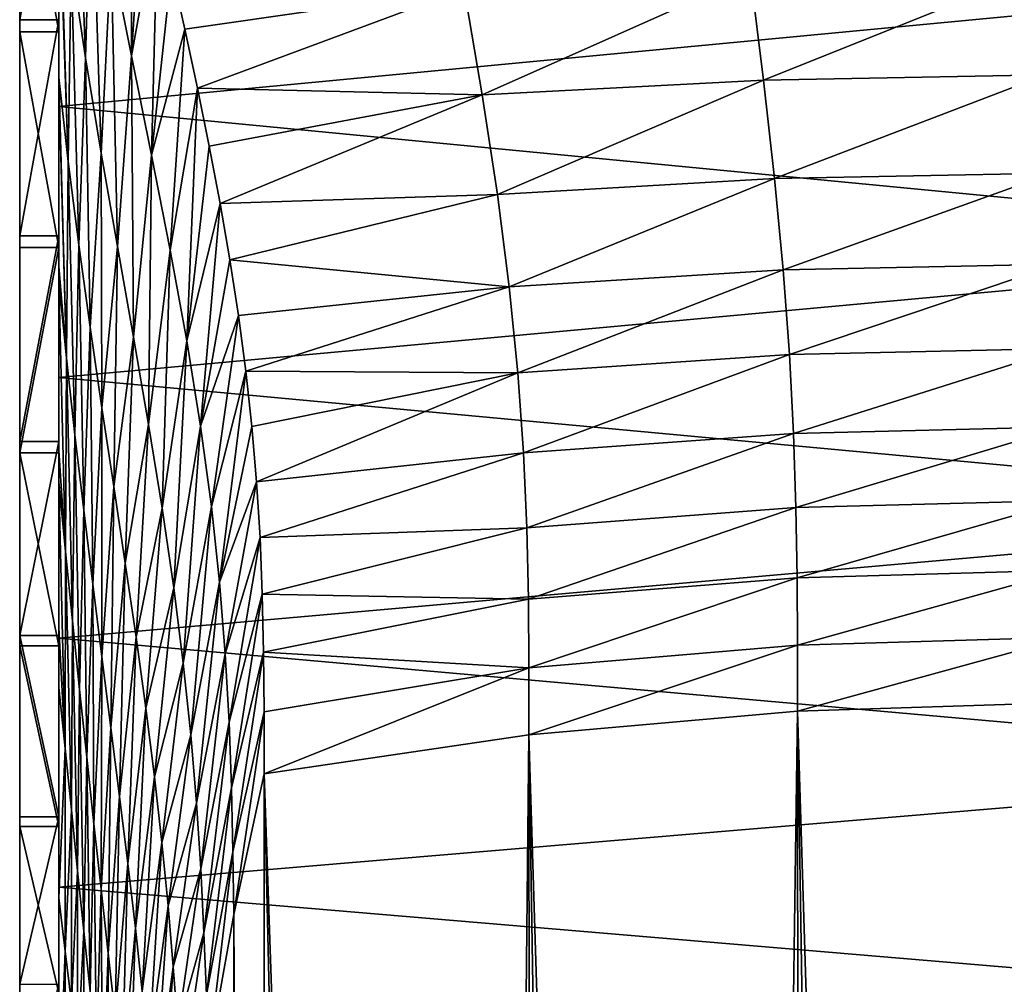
# Model space of a CAD drawing. Header units: metres. Extents: x -22 to 72, y -237 to 23.
# Tile 345 of 363: x 61.5 to 66.52, y -12.88 to -7.96. Entities that reach past the tile are written whole.
import ezdxf

# ---------------------------------------------------------------- set-up
doc = ezdxf.new("R2010")
doc.units = ezdxf.units.M
doc.layers.add('solid_509588_MEDIA_SW0001', color=7, linetype='CONTINUOUS')

msp = doc.modelspace()

# ---------------------------------------------------------------- linework, layer by layer
at = {"layer": 'solid_509588_MEDIA_SW0001'}
for points in [[(61.5, -9.05933, 98.553902), (61.5, 10.107875, 71.180298), (61.5, 9.05933, 70.446098)], [(61.5, -9.05933, 98.553902), (61.5, -7.956425, 99.20639), (61.5, 10.107875, 71.180298)], [(61.5, -10.107875, 97.819702), (61.5, 9.05933, 70.446098), (61.5, 7.956425, 69.79361)], [(61.5, -10.107875, 97.819702), (61.5, -9.05933, 98.553902), (61.5, 9.05933, 70.446098)], [(61.5, -11.098228, 97.006477), (61.5, 7.956425, 69.79361), (61.5, 6.806932, 69.227509)], [(61.5, -11.098228, 97.006477), (61.5, -10.107875, 97.819702), (61.5, 7.956425, 69.79361)], [(61.5, -12.023338, 96.119926), (61.5, 6.806932, 69.227509), (61.5, 5.618857, 68.751595)], [(61.5, -12.023338, 96.119926), (61.5, -11.098228, 97.006477), (61.5, 6.806932, 69.227509)], [(61.5, -12.8769, 95.166267), (61.5, 5.618857, 68.751595), (61.5, 4.396082, 68.3675)], [(61.5, -12.8769, 95.166267), (61.5, -12.023338, 96.119926), (61.5, 5.618857, 68.751595)], [(61.5, -13.656045, 94.148605), (61.5, 4.396082, 68.3675), (61.5, 3.147899, 68.078239)], [(61.5, -13.656045, 94.148605), (61.5, -12.8769, 95.166267), (61.5, 4.396082, 68.3675)], [(61.5, -14.354759, 93.074631), (61.5, 3.147899, 68.078239), (61.5, 1.882958, 67.885605)], [(61.5, -14.354759, 93.074631), (61.5, -13.656045, 94.148605), (61.5, 3.147899, 68.078239)], [(61.5, -14.968413, 91.951859), (61.5, 1.882958, 67.885605), (61.5, 0.604714, 67.790184)], [(61.5, -14.968413, 91.951859), (61.5, -14.354759, 93.074631), (61.5, 1.882958, 67.885605)], [(61.5, -15.495264, 90.78334), (61.5, 0.604714, 67.790184), (61.5, -0.676508, 67.792931)], [(61.5, -15.495264, 90.78334), (61.5, -14.968413, 91.951859), (61.5, 0.604714, 67.790184)], [(61.5, -15.930888, 89.578445), (61.5, -0.676508, 67.792931), (61.5, -1.952112, 67.893608)], [(61.5, -15.930888, 89.578445), (61.5, -15.495264, 90.78334), (61.5, -0.676508, 67.792931)], [(61.5, -16.272566, 88.345337), (61.5, -1.952112, 67.893608), (61.5, -3.218573, 68.091957)], [(61.5, -16.272566, 88.345337), (61.5, -15.930888, 89.578445), (61.5, -1.952112, 67.893608)], [(61.5, -16.519335, 87.08741), (61.5, -3.218573, 68.091957), (61.5, -4.465267, 68.386482)], [(61.5, -16.519335, 87.08741), (61.5, -16.272566, 88.345337), (61.5, -3.218573, 68.091957)], [(61.700001, -9.118444, 70.484413), (61.700001, -4.016436, 63.887661), (61.700001, -5.508758, 64.235413)], [(61.700001, -8.018772, 69.827461), (61.700001, -6.873076, 69.257164), (61.700001, -4.016436, 63.887661)], [(61.700001, -9.118444, 70.484413), (61.700001, -8.018772, 69.827461), (61.700001, -4.016436, 63.887661)], [(61.5, -16.668966, 85.81517), (61.5, -4.465267, 68.386482), (61.5, -5.684741, 68.775291)], [(61.5, -16.668966, 85.81517), (61.5, -16.519335, 87.08741), (61.5, -4.465267, 68.386482)], [(61.700001, -11.151012, 72.040512), (61.700001, -5.508758, 64.235413), (61.700001, -6.972731, 64.691422)], [(61.700001, -10.165583, 71.224319), (61.700001, -9.118444, 70.484413), (61.700001, -5.508758, 64.235413)], [(61.700001, -11.151012, 72.040512), (61.700001, -10.165583, 71.224319), (61.700001, -5.508758, 64.235413)], [(61.700001, -5.617761, 100.248764), (61.700001, -8.251782, 104.027153), (61.700001, -7.288663, 104.539154)], [(61.700001, -5.617761, 100.248764), (61.700001, -8.29001, 104.005112), (61.700001, -8.251782, 104.027153)], [(61.700001, -5.617761, 100.248764), (61.700001, -6.808027, 99.772003), (61.700001, -8.29001, 104.005112)], [(61.5, -16.720692, 84.536255), (61.5, -5.684741, 68.775291), (61.5, -6.872729, 69.257027)], [(61.5, -16.720692, 84.536255), (61.5, -16.668966, 85.81517), (61.5, -5.684741, 68.775291)], [(61.763107, -7.657203, 104.846123), (61.835934, -8.150783, 105.125229), (61.776512, -6.549617, 105.331749)], [(61.835934, -8.150783, 105.125229), (61.866474, -7.08817, 105.583549), (61.776512, -6.549617, 105.331749)], [(61.700001, -6.808027, 99.772003), (61.5, -7.956425, 99.20639), (61.700001, -7.956551, 99.206375)], [(61.700001, -6.808027, 99.772003), (61.700001, -9.214167, 103.425575), (61.700001, -8.29001, 104.005112)], [(61.700001, -6.808027, 99.772003), (61.700001, -9.288186, 103.375504), (61.700001, -9.214167, 103.425575)], [(61.700001, -6.808027, 99.772003), (61.700001, -10.154831, 102.753769), (61.700001, -9.288186, 103.375504)], [(61.700001, -6.808027, 99.772003), (61.700001, -7.956551, 99.206375), (61.700001, -10.154831, 102.753769)], [(61.965878, -7.620074, 105.875381), (62.069656, -8.141262, 106.201927), (62.068378, -6.786594, 106.41008)], [(62.069656, -8.141262, 106.201927), (62.136196, -7.090692, 106.581993), (62.068378, -6.786594, 106.41008)], [(61.5, -16.67432, 83.25515), (61.5, -6.872729, 69.257027), (61.5, -8.01916, 69.827675)], [(61.700001, -8.018772, 69.827461), (61.5, -8.01916, 69.827675), (61.5, -6.872729, 69.257027)], [(61.5, -16.67432, 83.25515), (61.5, -16.720692, 84.536255), (61.5, -6.872729, 69.257027)], [(61.700001, -8.018772, 69.827461), (61.5, -6.872729, 69.257027), (61.700001, -6.873076, 69.257164)], [(61.700001, -20.999125, 84.690926), (61.700001, -6.972731, 64.691422), (61.700001, -8.400147, 65.25325)], [(69.046227, -7.700491, 64.962791), (61.700001, -8.400147, 65.25325), (61.700001, -6.972731, 64.691422)], [(61.700001, -13.696838, 74.90937), (61.700001, -6.972731, 64.691422), (61.700001, -20.999125, 84.690926)], [(61.700001, -12.071994, 72.930626), (61.700001, -11.151012, 72.040512), (61.700001, -6.972731, 64.691422)], [(61.700001, -12.923041, 73.889709), (61.700001, -12.071994, 72.930626), (61.700001, -6.972731, 64.691422)], [(61.700001, -13.696838, 74.90937), (61.700001, -12.923041, 73.889709), (61.700001, -6.972731, 64.691422)], [(61.835934, -8.150783, 105.125229), (61.915508, -8.637257, 105.43502), (61.866474, -7.08817, 105.583549)], [(61.915508, -8.637257, 105.43502), (61.965878, -7.620074, 105.875381), (61.866474, -7.08817, 105.583549)], [(62.069656, -8.141262, 106.201927), (62.205158, -7.396047, 106.768013), (62.136196, -7.090692, 106.581993)], [(61.747856, -8.680037, 104.29332), (61.763107, -7.657203, 104.846123), (61.700001, -7.167102, 104.598648)], [(61.747856, -8.680037, 104.29332), (61.700001, -7.167102, 104.598648), (61.700001, -7.288663, 104.539154)], [(61.700001, -8.251782, 104.027153), (61.747856, -8.680037, 104.29332), (61.700001, -7.288663, 104.539154)], [(62.069656, -8.141262, 106.201927), (62.172119, -8.647058, 106.557465), (62.205158, -7.396047, 106.768013)], [(62.172119, -8.647058, 106.557465), (62.274021, -7.701428, 106.967743), (62.205158, -7.396047, 106.768013)], [(61.915508, -8.637257, 105.43502), (61.998257, -9.11357, 105.772141), (61.965878, -7.620074, 105.875381)], [(61.998257, -9.11357, 105.772141), (62.069656, -8.141262, 106.201927), (61.965878, -7.620074, 105.875381)], [(61.747856, -8.680037, 104.29332), (61.801304, -9.105409, 104.579651), (61.763107, -7.657203, 104.846123)], [(61.801304, -9.105409, 104.579651), (61.835934, -8.150783, 105.125229), (61.763107, -7.657203, 104.846123)], [(69.046227, -7.700491, 64.962791), (69.046227, -9.106072, 65.577011), (61.700001, -8.400147, 65.25325)], [(62.172119, -8.647058, 106.557465), (62.341404, -8.005215, 107.180634), (62.274021, -7.701428, 106.967743)], [(62.274021, -7.701428, 106.967743), (62.341404, -8.005215, 107.180634), (63.766605, -7.798353, 107.193932)], [(65.225922, -7.728819, 107.243309), (63.766605, -7.798353, 107.193932), (63.858562, -8.340062, 107.617149)], [(65.225922, -7.728819, 107.243309), (63.858562, -8.340062, 107.617149), (65.292854, -8.264988, 107.670639)], [(65.225922, -7.728819, 107.243309), (65.292854, -8.264988, 107.670639), (66.689232, -7.704216, 107.261208)], [(65.292854, -8.264988, 107.670639), (66.731483, -8.238587, 107.690025), (66.689232, -7.704216, 107.261208)], [(62.341404, -8.005215, 107.180634), (62.405861, -8.305487, 107.405899), (63.766605, -7.798353, 107.193932)], [(62.405861, -8.305487, 107.405899), (63.858562, -8.340062, 107.617149), (63.766605, -7.798353, 107.193932)], [(61.700001, -7.956551, 99.206375), (61.5, -7.956425, 99.20639), (61.5, -9.05933, 98.553902)], [(61.700001, -7.956551, 99.206375), (61.5, -9.05933, 98.553902), (61.700001, -9.058364, 98.554489)], [(61.700001, -7.956551, 99.206375), (61.700001, -10.313787, 102.63665), (61.700001, -10.154831, 102.753769)], [(61.700001, -7.956551, 99.206375), (61.700001, -11.056928, 102.080368), (61.700001, -10.313787, 102.63665)], [(61.700001, -7.956551, 99.206375), (61.700001, -9.058364, 98.554489), (61.700001, -11.056928, 102.080368)], [(61.700001, -9.118444, 70.484413), (61.5, -8.01916, 69.827675), (61.700001, -8.018772, 69.827461)], [(61.5, -16.53019, 81.982681), (61.5, -8.01916, 69.827675), (61.5, -9.118303, 70.484306)], [(61.700001, -9.118444, 70.484413), (61.5, -9.118303, 70.484306), (61.5, -8.01916, 69.827675)], [(61.5, -16.53019, 81.982681), (61.5, -16.67432, 83.25515), (61.5, -8.01916, 69.827675)], [(62.172119, -8.647058, 106.557465), (62.267757, -9.132688, 106.937111), (62.341404, -8.005215, 107.180634)], [(62.267757, -9.132688, 106.937111), (62.405861, -8.305487, 107.405899), (62.341404, -8.005215, 107.180634)], [(61.801304, -9.105409, 104.579651), (61.858971, -9.524747, 104.885597), (61.835934, -8.150783, 105.125229)], [(61.858971, -9.524747, 104.885597), (61.915508, -8.637257, 105.43502), (61.835934, -8.150783, 105.125229)], [(61.998257, -9.11357, 105.772141), (62.08017, -9.57635, 106.132683), (62.069656, -8.141262, 106.201927)], [(62.08017, -9.57635, 106.132683), (62.172119, -8.647058, 106.557465), (62.069656, -8.141262, 106.201927)], [(61.73917, -9.683436, 103.68074), (61.747856, -8.680037, 104.29332), (61.700001, -8.251782, 104.027153)], [(61.73917, -9.683436, 103.68074), (61.700001, -8.251782, 104.027153), (61.700001, -8.29001, 104.005112)], [(65.292854, -8.264988, 107.670639), (63.858562, -8.340062, 107.617149), (63.935741, -8.847492, 108.065186)], [(65.292854, -8.264988, 107.670639), (63.935741, -8.847492, 108.065186), (65.348984, -8.766836, 108.122765)], [(65.292854, -8.264988, 107.670639), (65.348984, -8.766836, 108.122765), (66.731483, -8.238587, 107.690025)], [(65.348984, -8.766836, 108.122765), (66.766891, -8.7386, 108.143631), (66.731483, -8.238587, 107.690025)], [(61.700001, -9.214167, 103.425575), (61.73917, -9.683436, 103.68074), (61.700001, -8.29001, 104.005112)], [(62.267757, -9.132688, 106.937111), (62.352081, -9.594275, 107.336784), (62.405861, -8.305487, 107.405899)], [(62.352081, -9.594275, 107.336784), (62.466358, -8.602012, 107.643982), (62.405861, -8.305487, 107.405899)], [(62.405861, -8.305487, 107.405899), (62.466358, -8.602012, 107.643982), (63.858562, -8.340062, 107.617149)], [(62.466358, -8.602012, 107.643982), (62.521801, -8.893683, 107.894562), (63.858562, -8.340062, 107.617149)], [(62.521801, -8.893683, 107.894562), (63.935741, -8.847492, 108.065186), (63.858562, -8.340062, 107.617149)], [(61.700001, -20.957148, 83.15892), (61.700001, -8.400147, 65.25325), (61.700001, -9.781198, 65.916985)], [(69.046227, -9.106072, 65.577011), (61.700001, -9.781198, 65.916985), (61.700001, -8.400147, 65.25325)], [(61.700001, -20.999125, 84.690926), (61.700001, -8.400147, 65.25325), (61.700001, -20.957148, 83.15892)], [(62.352081, -9.594275, 107.336784), (62.521801, -8.893683, 107.894562), (62.466358, -8.602012, 107.643982)], [(61.73917, -9.683436, 103.68074), (61.781475, -10.073839, 103.999146), (61.747856, -8.680037, 104.29332)], [(61.781475, -10.073839, 103.999146), (61.801304, -9.105409, 104.579651), (61.747856, -8.680037, 104.29332)], [(61.858971, -9.524747, 104.885597), (61.919064, -9.936264, 105.209877), (61.915508, -8.637257, 105.43502)], [(61.919064, -9.936264, 105.209877), (61.998257, -9.11357, 105.772141), (61.915508, -8.637257, 105.43502)], [(62.08017, -9.57635, 106.132683), (62.157352, -10.022249, 106.513), (62.172119, -8.647058, 106.557465)], [(62.157352, -10.022249, 106.513), (62.267757, -9.132688, 106.937111), (62.172119, -8.647058, 106.557465)], [(65.348984, -8.766836, 108.122765), (63.935741, -8.847492, 108.065186), (63.996094, -9.319249, 108.532936)], [(65.348984, -8.766836, 108.122765), (63.996094, -9.319249, 108.532936), (65.392838, -9.232959, 108.594589)], [(65.348984, -8.766836, 108.122765), (65.392838, -9.232959, 108.594589), (66.766891, -8.7386, 108.143631)], [(65.392838, -9.232959, 108.594589), (66.794594, -9.202833, 108.616898), (66.766891, -8.7386, 108.143631)], [(62.521801, -8.893683, 107.894562), (62.571587, -9.181057, 108.158562), (63.935741, -8.847492, 108.065186)], [(62.571587, -9.181057, 108.158562), (63.996094, -9.319249, 108.532936), (63.935741, -8.847492, 108.065186)], [(62.352081, -9.594275, 107.336784), (62.422359, -10.029878, 107.752892), (62.521801, -8.893683, 107.894562)], [(62.422359, -10.029878, 107.752892), (62.571587, -9.181057, 108.158562), (62.521801, -8.893683, 107.894562)], [(61.700001, -9.058364, 98.554489), (61.5, -9.05933, 98.553902), (61.5, -10.107875, 97.819702)], [(61.700001, -9.058364, 98.554489), (61.5, -10.107875, 97.819702), (61.700001, -10.108757, 97.818993)], [(61.700001, -9.058364, 98.554489), (61.700001, -11.363132, 101.856339), (61.700001, -11.056928, 102.080368)], [(61.700001, -9.058364, 98.554489), (61.700001, -11.890314, 101.479225), (61.700001, -11.363132, 101.856339)], [(61.700001, -9.058364, 98.554489), (61.700001, -10.108757, 97.818993), (61.700001, -11.890314, 101.479225)], [(61.5, -16.289091, 80.72525), (61.5, -9.118303, 70.484306), (61.5, -10.165299, 71.224106)], [(61.700001, -9.118444, 70.484413), (61.5, -10.165299, 71.224106), (61.5, -9.118303, 70.484306)], [(61.5, -16.289091, 80.72525), (61.5, -16.53019, 81.982681), (61.5, -9.118303, 70.484306)], [(61.700001, -10.165583, 71.224319), (61.5, -10.165299, 71.224106), (61.700001, -9.118444, 70.484413)], [(69.046227, -9.106072, 65.577011), (69.046227, -10.46307, 66.292198), (61.700001, -9.781198, 65.916985)], [(61.781475, -10.073839, 103.999146), (61.826252, -10.458698, 104.330124), (61.801304, -9.105409, 104.579651)], [(61.826252, -10.458698, 104.330124), (61.858971, -9.524747, 104.885597), (61.801304, -9.105409, 104.579651)], [(61.919064, -9.936264, 105.209877), (61.979515, -10.33809, 105.55069), (61.998257, -9.11357, 105.772141)], [(61.979515, -10.33809, 105.55069), (62.08017, -9.57635, 106.132683), (61.998257, -9.11357, 105.772141)], [(62.157352, -10.022249, 106.513), (62.226574, -10.448588, 106.909836), (62.267757, -9.132688, 106.937111)], [(62.226574, -10.448588, 106.909836), (62.352081, -9.594275, 107.336784), (62.267757, -9.132688, 106.937111)], [(62.422359, -10.029878, 107.752892), (62.615463, -9.466316, 108.438499), (62.571587, -9.181057, 108.158562)], [(62.571587, -9.181057, 108.158562), (62.615463, -9.466316, 108.438499), (63.996094, -9.319249, 108.532936)], [(61.700001, -9.214167, 103.425575), (61.700001, -9.288186, 103.375504), (61.73917, -9.683436, 103.68074)], [(65.392838, -9.232959, 108.594589), (63.996094, -9.319249, 108.532936), (64.039909, -9.757215, 109.015808)], [(65.392838, -9.232959, 108.594589), (64.039909, -9.757215, 109.015808), (65.42466, -9.665232, 109.081505)], [(65.392838, -9.232959, 108.594589), (65.42466, -9.665232, 109.081505), (66.794594, -9.202833, 108.616898)], [(65.42466, -9.665232, 109.081505), (66.814758, -9.633158, 109.105225), (66.794594, -9.202833, 108.616898)], [(61.73402, -10.669129, 102.991646), (61.73917, -9.683436, 103.68074), (61.700001, -9.288186, 103.375504)], [(61.73402, -10.669129, 102.991646), (61.700001, -9.288186, 103.375504), (61.700001, -10.154831, 102.753769)], [(62.615463, -9.466316, 108.438499), (62.652824, -9.748698, 108.734032), (63.996094, -9.319249, 108.532936)], [(62.652824, -9.748698, 108.734032), (64.039909, -9.757215, 109.015808), (63.996094, -9.319249, 108.532936)], [(62.422359, -10.029878, 107.752892), (62.477844, -10.439788, 108.182144), (62.615463, -9.466316, 108.438499)], [(62.477844, -10.439788, 108.182144), (62.652824, -9.748698, 108.734032), (62.615463, -9.466316, 108.438499)], [(61.826252, -10.458698, 104.330124), (61.872566, -10.836788, 104.67337), (61.858971, -9.524747, 104.885597)], [(61.872566, -10.836788, 104.67337), (61.919064, -9.936264, 105.209877), (61.858971, -9.524747, 104.885597)], [(61.979515, -10.33809, 105.55069), (62.038223, -10.728419, 105.905991), (62.08017, -9.57635, 106.132683)], [(62.038223, -10.728419, 105.905991), (62.157352, -10.022249, 106.513), (62.08017, -9.57635, 106.132683)], [(62.226574, -10.448588, 106.909836), (62.28577, -10.854032, 107.320244), (62.352081, -9.594275, 107.336784)], [(62.28577, -10.854032, 107.320244), (62.422359, -10.029878, 107.752892), (62.352081, -9.594275, 107.336784)], [(65.42466, -9.665232, 109.081505), (65.445778, -10.067575, 109.579491), (66.814758, -9.633158, 109.105225)], [(65.445778, -10.067575, 109.579491), (66.828224, -10.033492, 109.604591), (66.814758, -9.633158, 109.105225)], [(61.73402, -10.669129, 102.991646), (61.769039, -11.023373, 103.347649), (61.73917, -9.683436, 103.68074)], [(61.769039, -11.023373, 103.347649), (61.781475, -10.073839, 103.999146), (61.73917, -9.683436, 103.68074)], [(65.42466, -9.665232, 109.081505), (64.039909, -9.757215, 109.015808), (64.069, -10.165313, 109.509804)], [(65.42466, -9.665232, 109.081505), (64.069, -10.165313, 109.509804), (65.445778, -10.067575, 109.579491)], [(61.700001, -20.803442, 81.63372), (61.700001, -9.781198, 65.916985), (61.700001, -11.111309, 66.680412)], [(69.046227, -10.46307, 66.292198), (61.700001, -11.111309, 66.680412), (61.700001, -9.781198, 65.916985)], [(61.700001, -20.957148, 83.15892), (61.700001, -9.781198, 65.916985), (61.700001, -20.803442, 81.63372)], [(62.477844, -10.439788, 108.182144), (62.519287, -10.825994, 108.62159), (62.652824, -9.748698, 108.734032)], [(62.519287, -10.825994, 108.62159), (62.683727, -10.031389, 109.048782), (62.652824, -9.748698, 108.734032)], [(62.652824, -9.748698, 108.734032), (62.683727, -10.031389, 109.048782), (64.039909, -9.757215, 109.015808)], [(62.683727, -10.031389, 109.048782), (62.70787, -10.313509, 109.381889), (64.039909, -9.757215, 109.015808)], [(62.70787, -10.313509, 109.381889), (64.069, -10.165313, 109.509804), (64.039909, -9.757215, 109.015808)], [(61.872566, -10.836788, 104.67337), (61.919323, -11.206918, 105.02816), (61.919064, -9.936264, 105.209877)], [(61.919323, -11.206918, 105.02816), (61.979515, -10.33809, 105.55069), (61.919064, -9.936264, 105.209877)], [(62.038223, -10.728419, 105.905991), (62.093269, -11.105727, 106.273712), (62.157352, -10.022249, 106.513)], [(62.093269, -11.105727, 106.273712), (62.226574, -10.448588, 106.909836), (62.157352, -10.022249, 106.513)], [(62.28577, -10.854032, 107.320244), (62.33424, -11.23882, 107.741577), (62.422359, -10.029878, 107.752892)], [(62.33424, -11.23882, 107.741577), (62.477844, -10.439788, 108.182144), (62.422359, -10.029878, 107.752892)], [(62.519287, -10.825994, 108.62159), (62.70787, -10.313509, 109.381889), (62.683727, -10.031389, 109.048782)], [(65.445778, -10.067575, 109.579491), (65.45813, -10.44497, 110.085144), (66.828224, -10.033492, 109.604591)], [(65.45813, -10.44497, 110.085144), (66.836212, -10.408814, 110.111557), (66.828224, -10.033492, 109.604591)], [(61.769039, -11.023373, 103.347649), (61.805069, -11.373391, 103.710022), (61.781475, -10.073839, 103.999146)], [(61.805069, -11.373391, 103.710022), (61.826252, -10.458698, 104.330124), (61.781475, -10.073839, 103.999146)], [(65.445778, -10.067575, 109.579491), (64.069, -10.165313, 109.509804), (64.086044, -10.548526, 110.011513)], [(65.445778, -10.067575, 109.579491), (64.086044, -10.548526, 110.011513), (65.45813, -10.44497, 110.085144)], [(61.700001, -10.108757, 97.818993), (61.5, -10.107875, 97.819702), (61.5, -11.098228, 97.006477)], [(61.700001, -10.108757, 97.818993), (61.5, -11.098228, 97.006477), (61.700001, -11.098169, 97.006592)], [(61.700001, -10.108757, 97.818993), (61.700001, -12.435451, 101.105797), (61.700001, -11.890314, 101.479225)], [(61.700001, -10.108757, 97.818993), (61.700001, -11.098169, 97.006592), (61.700001, -12.435451, 101.105797)], [(61.5, -15.951999, 79.488365), (61.5, -10.165299, 71.224106), (61.5, -11.151289, 72.040771)], [(61.700001, -11.151012, 72.040512), (61.5, -11.151289, 72.040771), (61.5, -10.165299, 71.224106)], [(61.5, -15.951999, 79.488365), (61.5, -16.289091, 80.72525), (61.5, -10.165299, 71.224106)], [(61.700001, -11.151012, 72.040512), (61.5, -10.165299, 71.224106), (61.700001, -10.165583, 71.224319)], [(61.700001, -10.313787, 102.63665), (61.73402, -10.669129, 102.991646), (61.700001, -10.154831, 102.753769)], [(62.70787, -10.313509, 109.381889), (62.72559, -10.598802, 109.737511), (64.069, -10.165313, 109.509804)], [(62.72559, -10.598802, 109.737511), (64.086044, -10.548526, 110.011513), (64.069, -10.165313, 109.509804)], [(61.731991, -11.674805, 102.261101), (61.73402, -10.669129, 102.991646), (61.700001, -10.313787, 102.63665)], [(61.731991, -11.674805, 102.261101), (61.700001, -10.313787, 102.63665), (61.700001, -11.056928, 102.080368)], [(61.919323, -11.206918, 105.02816), (61.965374, -11.568058, 105.393402), (61.979515, -10.33809, 105.55069)], [(61.965374, -11.568058, 105.393402), (62.038223, -10.728419, 105.905991), (61.979515, -10.33809, 105.55069)], [(62.519287, -10.825994, 108.62159), (62.54845, -11.191528, 109.068642), (62.70787, -10.313509, 109.381889)], [(62.54845, -11.191528, 109.068642), (62.72559, -10.598802, 109.737511), (62.70787, -10.313509, 109.381889)], [(62.33424, -11.23882, 107.741577), (62.372379, -11.604488, 108.171478), (62.477844, -10.439788, 108.182144)], [(62.372379, -11.604488, 108.171478), (62.519287, -10.825994, 108.62159), (62.477844, -10.439788, 108.182144)], [(65.45813, -10.44497, 110.085144), (65.463989, -10.802946, 110.59539), (66.836212, -10.408814, 110.111557)], [(65.463989, -10.802946, 110.59539), (66.840149, -10.764654, 110.623062), (66.836212, -10.408814, 110.111557)], [(69.046227, -10.46307, 66.292198), (69.046227, -11.764241, 67.104523), (61.700001, -11.111309, 66.680412)], [(61.805069, -11.373391, 103.710022), (61.841778, -11.718468, 104.078888), (61.826252, -10.458698, 104.330124)], [(61.841778, -11.718468, 104.078888), (61.872566, -10.836788, 104.67337), (61.826252, -10.458698, 104.330124)], [(62.093269, -11.105727, 106.273712), (62.143192, -11.469034, 106.651901), (62.226574, -10.448588, 106.909836)], [(62.143192, -11.469034, 106.651901), (62.28577, -10.854032, 107.320244), (62.226574, -10.448588, 106.909836)], [(65.45813, -10.44497, 110.085144), (64.086044, -10.548526, 110.011513), (64.09417, -10.912383, 110.517883)], [(65.45813, -10.44497, 110.085144), (64.09417, -10.912383, 110.517883), (65.463989, -10.802946, 110.59539)], [(62.72559, -10.598802, 109.737511), (62.737198, -10.887141, 110.114677), (64.086044, -10.548526, 110.011513)], [(62.737198, -10.887141, 110.114677), (64.09417, -10.912383, 110.517883), (64.086044, -10.548526, 110.011513)], [(62.54845, -11.191528, 109.068642), (62.567669, -11.540009, 109.521042), (62.72559, -10.598802, 109.737511)], [(62.567669, -11.540009, 109.521042), (62.737198, -10.887141, 110.114677), (62.72559, -10.598802, 109.737511)], [(61.731991, -11.674805, 102.261101), (61.763607, -11.987161, 102.656128), (61.73402, -10.669129, 102.991646)], [(61.763607, -11.987161, 102.656128), (61.769039, -11.023373, 103.347649), (61.73402, -10.669129, 102.991646)], [(61.965374, -11.568058, 105.393402), (62.009644, -11.919438, 105.76783), (62.038223, -10.728419, 105.905991)], [(62.009644, -11.919438, 105.76783), (62.093269, -11.105727, 106.273712), (62.038223, -10.728419, 105.905991)], [(65.463989, -10.802946, 110.59539), (65.465721, -11.147184, 111.107307), (66.840149, -10.764654, 110.623062)], [(65.465721, -11.147184, 111.107307), (66.841499, -11.106692, 111.136169), (66.840149, -10.764654, 110.623062)], [(61.841778, -11.718468, 104.078888), (61.878754, -12.057949, 104.454185), (61.872566, -10.836788, 104.67337)], [(61.878754, -12.057949, 104.454185), (61.919323, -11.206918, 105.02816), (61.872566, -10.836788, 104.67337)], [(62.372379, -11.604488, 108.171478), (62.401405, -11.953494, 108.607834), (62.519287, -10.825994, 108.62159)], [(62.401405, -11.953494, 108.607834), (62.54845, -11.191528, 109.068642), (62.519287, -10.825994, 108.62159)], [(65.463989, -10.802946, 110.59539), (64.09417, -10.912383, 110.517883), (64.096626, -11.262566, 111.025993)], [(65.463989, -10.802946, 110.59539), (64.096626, -11.262566, 111.025993), (65.465721, -11.147184, 111.107307)], [(62.143192, -11.469034, 106.651901), (62.187126, -11.818102, 107.038795), (62.28577, -10.854032, 107.320244)], [(62.187126, -11.818102, 107.038795), (62.33424, -11.23882, 107.741577), (62.28577, -10.854032, 107.320244)], [(62.567669, -11.540009, 109.521042), (62.579563, -11.875332, 109.976761), (62.737198, -10.887141, 110.114677)], [(62.579563, -11.875332, 109.976761), (62.743607, -11.182487, 110.516769), (62.737198, -10.887141, 110.114677)], [(62.737198, -10.887141, 110.114677), (62.743607, -11.182487, 110.516769), (64.09417, -10.912383, 110.517883)], [(62.743607, -11.182487, 110.516769), (64.096626, -11.262566, 111.025993), (64.09417, -10.912383, 110.517883)], [(61.763607, -11.987161, 102.656128), (61.795341, -12.297768, 103.052773), (61.769039, -11.023373, 103.347649)], [(61.795341, -12.297768, 103.052773), (61.805069, -11.373391, 103.710022), (61.769039, -11.023373, 103.347649)], [(61.700001, -11.363132, 101.856339), (61.731991, -11.674805, 102.261101), (61.700001, -11.056928, 102.080368)], [(61.700001, -11.098169, 97.006592), (61.5, -11.098228, 97.006477), (61.700001, -12.022507, 96.120789)], [(61.700001, -12.022507, 96.120789), (61.5, -11.098228, 97.006477), (61.5, -12.023338, 96.119926)], [(61.700001, -11.098169, 97.006592), (61.700001, -12.737554, 100.903542), (61.700001, -12.435451, 101.105797)], [(61.700001, -11.098169, 97.006592), (61.700001, -13.527263, 100.387032), (61.700001, -12.737554, 100.903542)], [(61.700001, -11.098169, 97.006592), (61.700001, -12.022507, 96.120789), (61.700001, -13.527263, 100.387032)], [(61.700001, -20.538652, 80.122452), (61.700001, -11.111309, 66.680412), (61.700001, -12.38238, 67.538979)], [(69.046227, -11.764241, 67.104523), (61.700001, -12.38238, 67.538979), (61.700001, -11.111309, 66.680412)], [(61.700001, -20.803442, 81.63372), (61.700001, -11.111309, 66.680412), (61.700001, -20.538652, 80.122452)], [(62.009644, -11.919438, 105.76783), (62.051258, -12.260614, 106.150108), (62.093269, -11.105727, 106.273712)], [(62.051258, -12.260614, 106.150108), (62.143192, -11.469034, 106.651901), (62.093269, -11.105727, 106.273712)], [(66.841499, -11.106692, 111.136169), (65.465561, -11.483127, 111.617805), (66.84166, -11.440371, 111.647758)], [(65.465721, -11.147184, 111.107307), (65.465561, -11.483127, 111.617805), (66.841499, -11.106692, 111.136169)], [(61.700001, -12.071994, 72.930626), (61.5, -11.151289, 72.040771), (61.700001, -11.151012, 72.040512)], [(61.5, -15.521814, 78.282524), (61.5, -11.151289, 72.040771), (61.5, -12.071999, 72.930626)], [(61.700001, -12.071994, 72.930626), (61.5, -12.071999, 72.930626), (61.5, -11.151289, 72.040771)], [(61.5, -15.521814, 78.282524), (61.5, -15.951999, 79.488365), (61.5, -11.151289, 72.040771)], [(62.401405, -11.953494, 108.607834), (62.423038, -12.288862, 109.048813), (62.54845, -11.191528, 109.068642)], [(62.423038, -12.288862, 109.048813), (62.567669, -11.540009, 109.521042), (62.54845, -11.191528, 109.068642)], [(62.579563, -11.875332, 109.976761), (62.586758, -12.201386, 110.433884), (62.743607, -11.182487, 110.516769)], [(62.586758, -12.201386, 110.433884), (62.746098, -11.4873, 110.944099), (62.743607, -11.182487, 110.516769)], [(62.743607, -11.182487, 110.516769), (62.746098, -11.4873, 110.944099), (64.096626, -11.262566, 111.025993)], [(65.465721, -11.147184, 111.107307), (64.096474, -11.604516, 111.532761), (65.465561, -11.483127, 111.617805)], [(65.465721, -11.147184, 111.107307), (64.096626, -11.262566, 111.025993), (64.096474, -11.604516, 111.532761)], [(61.878754, -12.057949, 104.454185), (61.915562, -12.391357, 104.835571), (61.919323, -11.206918, 105.02816)], [(61.915562, -12.391357, 104.835571), (61.965374, -11.568058, 105.393402), (61.919323, -11.206918, 105.02816)], [(62.187126, -11.818102, 107.038795), (62.224854, -12.153457, 107.432831), (62.33424, -11.23882, 107.741577)], [(62.224854, -12.153457, 107.432831), (62.372379, -11.604488, 108.171478), (62.33424, -11.23882, 107.741577)], [(62.746098, -11.4873, 110.944099), (62.746464, -11.803014, 111.393745), (64.096626, -11.262566, 111.025993)], [(64.096626, -11.262566, 111.025993), (62.746464, -11.803014, 111.393745), (64.096474, -11.604516, 111.532761)], [(61.700001, -12.435451, 101.105797), (61.731991, -11.674805, 102.261101), (61.700001, -11.363132, 101.856339)], [(61.700001, -12.435451, 101.105797), (61.700001, -11.363132, 101.856339), (61.700001, -11.890314, 101.479225)], [(61.795341, -12.297768, 103.052773), (61.82716, -12.606401, 103.451157), (61.805069, -11.373391, 103.710022)], [(61.82716, -12.606401, 103.451157), (61.841778, -11.718468, 104.078888), (61.805069, -11.373391, 103.710022)], [(66.400864, -41.995491, 155.274124), (66.84166, -11.440371, 111.647758), (65.465561, -11.483127, 111.617805)], [(66.400864, -41.995491, 155.274124), (66.856339, -41.991329, 155.279114), (66.84166, -11.440371, 111.647758)], [(62.051258, -12.260614, 106.150108), (62.089653, -12.591525, 106.539047), (62.143192, -11.469034, 106.651901)], [(62.089653, -12.591525, 106.539047), (62.187126, -11.818102, 107.038795), (62.143192, -11.469034, 106.651901)], [(62.586758, -12.201386, 110.433884), (62.591591, -12.521729, 110.890495), (62.746098, -11.4873, 110.944099)], [(62.746098, -11.4873, 110.944099), (62.591591, -12.521729, 110.890495), (62.746464, -11.803014, 111.393745)], [(65.037323, -42.049816, 155.208862), (65.465561, -11.483127, 111.617805), (64.096474, -11.604516, 111.532761)], [(65.037323, -42.049816, 155.208862), (65.49173, -42.024715, 155.239014), (65.465561, -11.483127, 111.617805)], [(65.946182, -42.006618, 155.260757), (66.400864, -41.995491, 155.274124), (65.465561, -11.483127, 111.617805)], [(65.49173, -42.024715, 155.239014), (65.946182, -42.006618, 155.260757), (65.465561, -11.483127, 111.617805)], [(62.423038, -12.288862, 109.048813), (62.439217, -12.613837, 109.492783), (62.567669, -11.540009, 109.521042)], [(62.439217, -12.613837, 109.492783), (62.579563, -11.875332, 109.976761), (62.567669, -11.540009, 109.521042)], [(61.915562, -12.391357, 104.835571), (61.951782, -12.718441, 105.222504), (61.965374, -11.568058, 105.393402)], [(61.951782, -12.718441, 105.222504), (62.009644, -11.919438, 105.76783), (61.965374, -11.568058, 105.393402)], [(62.224854, -12.153457, 107.432831), (62.256687, -12.476299, 107.832573), (62.372379, -11.604488, 108.171478)], [(62.256687, -12.476299, 107.832573), (62.401405, -11.953494, 108.607834), (62.372379, -11.604488, 108.171478)], [(63.783333, -42.155785, 155.081528), (64.096474, -11.604516, 111.532761), (62.746464, -11.803014, 111.393745)], [(63.783333, -42.155785, 155.081528), (64.126297, -42.121403, 155.122833), (64.096474, -11.604516, 111.532761)], [(64.58242, -42.082001, 155.170197), (65.037323, -42.049816, 155.208862), (64.096474, -11.604516, 111.532761)], [(64.126297, -42.121403, 155.122833), (64.58242, -42.082001, 155.170197), (64.096474, -11.604516, 111.532761)], [(61.700001, -12.435451, 101.105797), (61.731991, -12.708291, 101.537445), (61.731991, -11.674805, 102.261101)], [(61.731991, -12.708291, 101.537445), (61.763607, -11.987161, 102.656128), (61.731991, -11.674805, 102.261101)], [(61.82716, -12.606401, 103.451157), (61.859016, -12.912874, 103.851349), (61.841778, -11.718468, 104.078888)], [(61.859016, -12.912874, 103.851349), (61.878754, -12.057949, 104.454185), (61.841778, -11.718468, 104.078888)], [(69.046227, -11.764241, 67.104523), (69.046227, -13.002646, 68.009666), (61.700001, -12.38238, 67.538979)], [(62.089653, -12.591525, 106.539047), (62.124596, -12.912544, 106.933586), (62.187126, -11.818102, 107.038795)], [(62.124596, -12.912544, 106.933586), (62.224854, -12.153457, 107.432831), (62.187126, -11.818102, 107.038795)], [(62.591591, -12.521729, 110.890495), (62.746464, -42.284855, 154.926331), (62.746464, -11.803014, 111.393745)], [(63.43903, -42.194424, 155.035065), (63.783333, -42.155785, 155.081528), (62.746464, -11.803014, 111.393745)], [(62.746464, -42.284855, 154.926331), (63.43903, -42.194424, 155.035065), (62.746464, -11.803014, 111.393745)], [(62.439217, -12.613837, 109.492783), (62.451786, -12.93154, 109.938354), (62.579563, -11.875332, 109.976761)], [(62.451786, -12.93154, 109.938354), (62.586758, -12.201386, 110.433884), (62.579563, -11.875332, 109.976761)], [(61.951782, -12.718441, 105.222504), (61.987057, -13.039141, 105.614326), (62.009644, -11.919438, 105.76783)], [(61.987057, -13.039141, 105.614326), (62.051258, -12.260614, 106.150108), (62.009644, -11.919438, 105.76783)], [(61.731991, -12.708291, 101.537445), (61.763622, -12.97211, 101.966415), (61.763607, -11.987161, 102.656128)], [(61.763622, -12.97211, 101.966415), (61.795341, -12.297768, 103.052773), (61.763607, -11.987161, 102.656128)], [(62.256687, -12.476299, 107.832573), (62.283367, -12.788392, 108.236702), (62.401405, -11.953494, 108.607834)], [(62.283367, -12.788392, 108.236702), (62.423038, -12.288862, 109.048813), (62.401405, -11.953494, 108.607834)], [(61.700001, -12.022507, 96.120789), (61.5, -12.023338, 96.119926), (61.5, -12.8769, 95.166267)], [(61.700001, -12.022507, 96.120789), (61.5, -12.8769, 95.166267), (61.700001, -12.877612, 95.165359)], [(61.700001, -12.022507, 96.120789), (61.700001, -13.676286, 100.28788), (61.700001, -13.527263, 100.387032)], [(61.700001, -12.022507, 96.120789), (61.700001, -14.571351, 99.67598), (61.700001, -13.676286, 100.28788)], [(61.700001, -12.022507, 96.120789), (61.700001, -12.877612, 95.165359), (61.700001, -14.571351, 99.67598)], [(61.700001, -12.923041, 73.889709), (61.5, -12.071999, 72.930626), (61.700001, -12.071994, 72.930626)], [(61.5, -15.000525, 77.112991), (61.5, -12.071999, 72.930626), (61.5, -12.922903, 73.889534)], [(61.700001, -12.923041, 73.889709), (61.5, -12.922903, 73.889534), (61.5, -12.071999, 72.930626)], [(61.5, -15.000525, 77.112991), (61.5, -15.521814, 78.282524), (61.5, -12.071999, 72.930626)], [(61.859016, -12.912874, 103.851349), (61.890862, -13.217074, 104.253365), (61.878754, -12.057949, 104.454185)], [(61.890862, -13.217074, 104.253365), (61.915562, -12.391357, 104.835571), (61.878754, -12.057949, 104.454185)], [(62.124596, -12.912544, 106.933586), (62.156185, -13.224506, 107.332718), (62.224854, -12.153457, 107.432831)], [(62.156185, -13.224506, 107.332718), (62.256687, -12.476299, 107.832573), (62.224854, -12.153457, 107.432831)], [(62.451786, -12.93154, 109.938354), (62.462208, -13.244614, 110.384331), (62.586758, -12.201386, 110.433884)], [(62.586758, -12.201386, 110.433884), (62.462208, -13.244614, 110.384331), (62.591591, -12.521729, 110.890495)], [(61.763622, -12.97211, 101.966415), (61.795383, -13.238099, 102.394272), (61.795341, -12.297768, 103.052773)], [(61.795383, -13.238099, 102.394272), (61.82716, -12.606401, 103.451157), (61.795341, -12.297768, 103.052773)], [(61.987057, -13.039141, 105.614326), (62.021133, -13.353557, 106.010437), (62.051258, -12.260614, 106.150108)], [(62.021133, -13.353557, 106.010437), (62.089653, -12.591525, 106.539047), (62.051258, -12.260614, 106.150108)], [(62.283367, -12.788392, 108.236702), (62.305912, -13.091825, 108.64402), (62.423038, -12.288862, 109.048813)], [(62.305912, -13.091825, 108.64402), (62.439217, -12.613837, 109.492783), (62.423038, -12.288862, 109.048813)], [(61.700001, -20.164837, 78.636551), (61.700001, -12.38238, 67.538979), (61.700001, -13.585921, 68.486778)], [(69.046227, -13.002646, 68.009666), (61.700001, -13.585921, 68.486778), (61.700001, -12.38238, 67.538979)], [(61.700001, -20.538652, 80.122452), (61.700001, -12.38238, 67.538979), (61.700001, -20.164837, 78.636551)], [(61.890862, -13.217074, 104.253365), (61.922646, -13.518996, 104.657112), (61.915562, -12.391357, 104.835571)], [(61.922646, -13.518996, 104.657112), (61.951782, -12.718441, 105.222504), (61.915562, -12.391357, 104.835571)], [(61.700001, -13.527263, 100.387032), (61.731991, -12.708291, 101.537445), (61.700001, -12.435451, 101.105797)], [(61.700001, -13.527263, 100.387032), (61.700001, -12.435451, 101.105797), (61.700001, -12.737554, 100.903542)], [(62.156185, -13.224506, 107.332718), (62.184807, -13.528701, 107.735458), (62.256687, -12.476299, 107.832573)], [(62.184807, -13.528701, 107.735458), (62.283367, -12.788392, 108.236702), (62.256687, -12.476299, 107.832573)], [(62.553627, -43.258923, 154.36734), (62.591591, -12.521729, 110.890495), (62.462208, -13.244614, 110.384331)], [(62.553627, -43.258923, 154.36734), (62.641102, -42.791698, 154.638626), (62.591591, -12.521729, 110.890495)], [(62.641102, -42.791698, 154.638626), (62.746464, -42.284855, 154.926331), (62.591591, -12.521729, 110.890495)], [(62.021133, -13.353557, 106.010437), (62.053879, -13.66196, 106.410263), (62.089653, -12.591525, 106.539047)], [(62.053879, -13.66196, 106.410263), (62.124596, -12.912544, 106.933586), (62.089653, -12.591525, 106.539047)], [(61.795383, -13.238099, 102.394272), (61.827229, -13.506451, 102.820839), (61.82716, -12.606401, 103.451157)], [(61.827229, -13.506451, 102.820839), (61.859016, -12.912874, 103.851349), (61.82716, -12.606401, 103.451157)], [(62.305912, -13.091825, 108.64402), (62.32539, -13.388745, 109.053528), (62.439217, -12.613837, 109.492783)], [(62.32539, -13.388745, 109.053528), (62.451786, -12.93154, 109.938354), (62.439217, -12.613837, 109.492783)], [(61.700001, -13.527263, 100.387032), (61.734043, -13.738444, 100.842476), (61.731991, -12.708291, 101.537445)], [(61.734043, -13.738444, 100.842476), (61.763622, -12.97211, 101.966415), (61.731991, -12.708291, 101.537445)], [(61.922646, -13.518996, 104.657112), (61.95433, -13.818701, 105.062485), (61.951782, -12.718441, 105.222504)], [(61.95433, -13.818701, 105.062485), (61.987057, -13.039141, 105.614326), (61.951782, -12.718441, 105.222504)], [(62.184807, -13.528701, 107.735458), (62.211037, -13.826702, 108.140884), (62.283367, -12.788392, 108.236702)], [(62.211037, -13.826702, 108.140884), (62.305912, -13.091825, 108.64402), (62.283367, -12.788392, 108.236702)], [(61.700001, -12.877612, 95.165359), (61.5, -12.8769, 95.166267), (61.5, -13.656045, 94.148605)]]:
    msp.add_3dface(points, dxfattribs=at)

doc.saveas('drawing.dxf')
